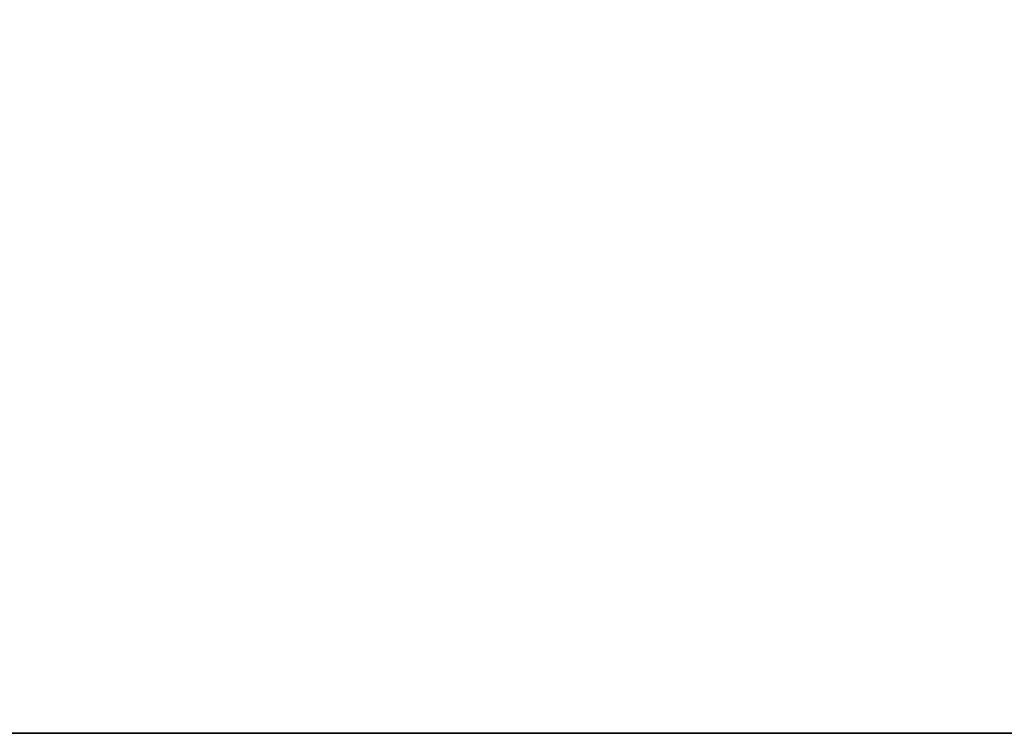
# Model space of a CAD drawing. Header units: millimetres. Extents: x -150 to 150, y -85 to 1149.
# Tile 375 of 656: x -65.099 to -64.547, y 1007.9 to 1008.3. Entities that reach past the tile are written whole.
import ezdxf

# ---------------------------------------------------------------- set-up
doc = ezdxf.new("R2010")
doc.units = ezdxf.units.MM
doc.header["$LTSCALE"] = 21.359881
doc.layers.add('9022', color=7, linetype='CONTINUOUS')
doc.layers.add('9025', color=7, linetype='CONTINUOUS')

msp = doc.modelspace()

# ---------------------------------------------------------------- linework, layer by layer
at = {"layer": '9022', "linetype": 'CONTINUOUS'}
for points in [[(-68.39935, 1007.9, 166.25244), (-57.6942, 1007.9, 161.3017), (-68.23326, 1007.9, 433.8322), (-68.39935, 1007.9, 166.25244)], [(-57.6942, 1007.9, 161.3017), (-46.58738, 1007.9, 157.18449), (-68.23326, 1007.9, 433.8322), (-57.6942, 1007.9, 161.3017)], [(-68.23326, 1007.9, 433.8322), (-46.58738, 1007.9, 157.18449), (-46.46939, 1007.9, 442.85394), (-68.23326, 1007.9, 433.8322)]]:
    msp.add_3dface(points, dxfattribs=at)
at = {"layer": '9025', "linetype": 'CONTINUOUS'}
for points in [[(-57.6942, 1007.9, 161.3017), (-68.39935, 1007.9, 166.25244), (-68.23326, 1009.4, 166.1678), (-57.6942, 1007.9, 161.3017)], [(-68.23326, 1007.9, 433.8322), (-57.6942, 1009.4, 438.6983), (-68.39935, 1009.4, 433.74756), (-68.23326, 1007.9, 433.8322)], [(-57.6942, 1007.9, 161.3017), (-68.23326, 1009.4, 166.1678), (-46.46939, 1009.4, 157.14606), (-57.6942, 1007.9, 161.3017)], [(-68.23326, 1007.9, 433.8322), (-46.46939, 1007.9, 442.85394), (-57.6942, 1009.4, 438.6983), (-68.23326, 1007.9, 433.8322)]]:
    msp.add_3dface(points, dxfattribs=at)

doc.saveas('drawing.dxf')
